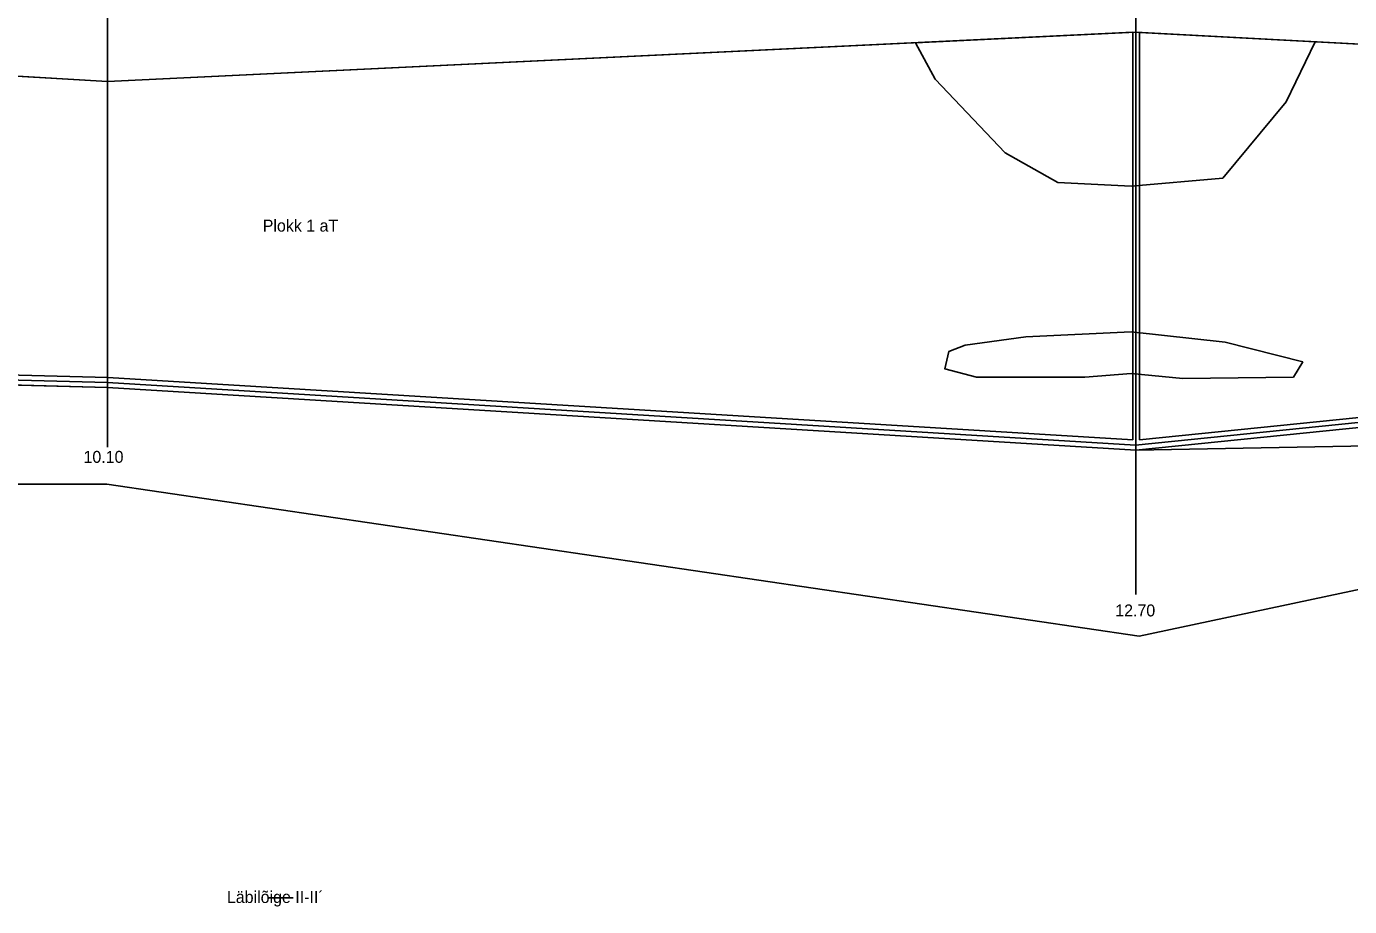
# Model space of a CAD drawing. Extents: x 509422 to 615075, y 6525431 to 6565970.
# Drawn here: x 514113.7 to 514379.5, y 6565684.9 to 6565861.8 of the extents above; entities that cross this region are included whole.
import ezdxf

# ---------------------------------------------------------------- set-up
doc = ezdxf.new("R2010")
doc.units = 0
for name, color, linetype in [('GEOLPUNKT', 7, 'Continuous'), ('PIIR_ME', 7, 'Continuous'), ('PLOKK', 7, 'Continuous'), ('TÄIDE', 7, 'Continuous')]:
    doc.layers.add(name, color=color, linetype=linetype)

msp = doc.modelspace()

# ---------------------------------------------------------------- linework, layer by layer
at = {"layer": 'GEOLPUNKT'}
for p, q in [((514129.95, 6565878.25), (514129.95, 6565777.25)), ((514336.56, 6565874.65), (514336.56, 6565747.65)), ((514162.24, 6565686.65), (514167.3, 6565686.65))]:
    msp.add_line(p, q, dxfattribs=at)
at = {"layer": 'PIIR_ME'}
for points in [[(514470.7, 6565791.3), (514336.54, 6565777.65), (514129.99, 6565790.25), (513928.62, 6565795.53), (513921.64, 6565795.53)], [(514471.7, 6565790.4), (514336.56, 6565776.65), (514129.95, 6565789.25), (513928.61, 6565794.53), (513921.64, 6565794.53)]]:
    msp.add_lwpolyline(points, dxfattribs=at)
at = {"layer": 'PLOKK'}
for p, q in [((514335.98, 6565778.69), (514335.98, 6565860.62)), ((514337.32, 6565860.61), (514337.32, 6565778.73))]:
    msp.add_line(p, q, dxfattribs=at)
for points in [[(513921.64, 6565876.03), (513928.61, 6565876.03), (513984.58, 6565869.01), (513985.6, 6565859.29), (514129.95, 6565850.75)], [(514129.95, 6565850.75), (514335.98, 6565860.62)], [(514337.32, 6565860.61), (514469.7, 6565853.53)], [(514335.98, 6565778.69), (514130.03, 6565791.25), (513928.63, 6565796.53), (513921.64, 6565796.53)], [(514469.7, 6565792.21), (514337.32, 6565778.73)]]:
    msp.add_lwpolyline(points, dxfattribs=at)
at = {"layer": 'TÄIDE'}
for p, q in [((514336.56, 6565860.65), (514129.95, 6565850.75)), ((514486.88, 6565852.61), (514336.56, 6565860.65)), ((514129.95, 6565789.25), (513928.61, 6565794.53)), ((513928.61, 6565794.53), (514129.95, 6565789.25)), ((514129.86, 6565769.8), (513921.64, 6565769.8)), ((513921.64, 6565769.8), (514129.86, 6565769.8))]:
    msp.add_line(p, q, dxfattribs=at)
for points in [[(513921.64, 6565882.78), (513921.64, 6565769.8), (514129.86, 6565769.8), (514337.22, 6565739.3), (514337.22, 6565739.3), (514486.88, 6565771.08), (514486.88, 6565890.83)], [(513986.13, 6565859.91), (513986.13, 6565859.19), (514129.95, 6565850.75), (514336.56, 6565860.65), (514486.88, 6565852.61)], [(513986.13, 6565859.91), (513986.13, 6565859.19), (514129.95, 6565850.75), (514336.56, 6565860.65), (514486.88, 6565852.61)], [(514129.95, 6565850.75), (513986.13, 6565859.19), (513986.13, 6565859.91)], [(514292.33, 6565858.52), (514296.24, 6565851.17), (514310.35, 6565836.42), (514320.93, 6565830.45), (514335.63, 6565829.72), (514354.04, 6565831.29), (514366.78, 6565846.67), (514372.61, 6565858.72), (514336.56, 6565860.65), (514292.33, 6565858.52)], [(514298.2, 6565793.01), (514304.57, 6565791.34), (514326.32, 6565791.34), (514335.63, 6565792.07), (514346.01, 6565791.02), (514368.25, 6565791.34), (514370.11, 6565794.37), (514354.53, 6565798.34), (514335.63, 6565800.44), (514314.47, 6565799.39), (514302.32, 6565797.72), (514298.99, 6565796.46), (514298.2, 6565793.01)], [(514473.36, 6565779.22), (514336.56, 6565776.65), (514129.95, 6565789.25)], [(514129.95, 6565789.25), (514336.56, 6565776.65), (514473.36, 6565779.22)], [(514486.88, 6565771.08), (514337.22, 6565739.3), (514129.86, 6565769.8)], [(514129.86, 6565769.8), (514337.22, 6565739.3), (514486.88, 6565771.08)]]:
    msp.add_lwpolyline(points, dxfattribs=at)
for points in [[(514292.33, 6565858.52), (514296.24, 6565851.17), (514310.35, 6565836.42), (514320.93, 6565830.45), (514335.63, 6565829.72), (514354.04, 6565831.29), (514366.78, 6565846.67), (514372.61, 6565858.72), (514336.56, 6565860.65)], [(514298.99, 6565796.46), (514302.32, 6565797.72), (514314.47, 6565799.39), (514335.63, 6565800.44), (514354.53, 6565798.34), (514370.11, 6565794.37), (514368.25, 6565791.34), (514346.01, 6565791.02), (514335.63, 6565792.07), (514326.32, 6565791.34), (514326.32, 6565791.34), (514304.57, 6565791.34), (514298.2, 6565793.01)]]:
    msp.add_lwpolyline(points, close=True, dxfattribs=at)

# ---------------------------------------------------------------- texts
at = {"layer": 'GEOLPUNKT'}
for s, p in [('10.10', (514125.16, 6565774.1)), ('12.70', (514332.44, 6565743.24)), ('Läbilõige II-II´', (514153.97, 6565685.65))]:
    msp.add_text(s, height=2.4, dxfattribs=at).set_placement(p)
at = {"layer": 'PLOKK'}
msp.add_text('Plokk 1 aT', height=2.4, dxfattribs=at).set_placement((514161.17, 6565820.57))

doc.saveas('drawing.dxf')
